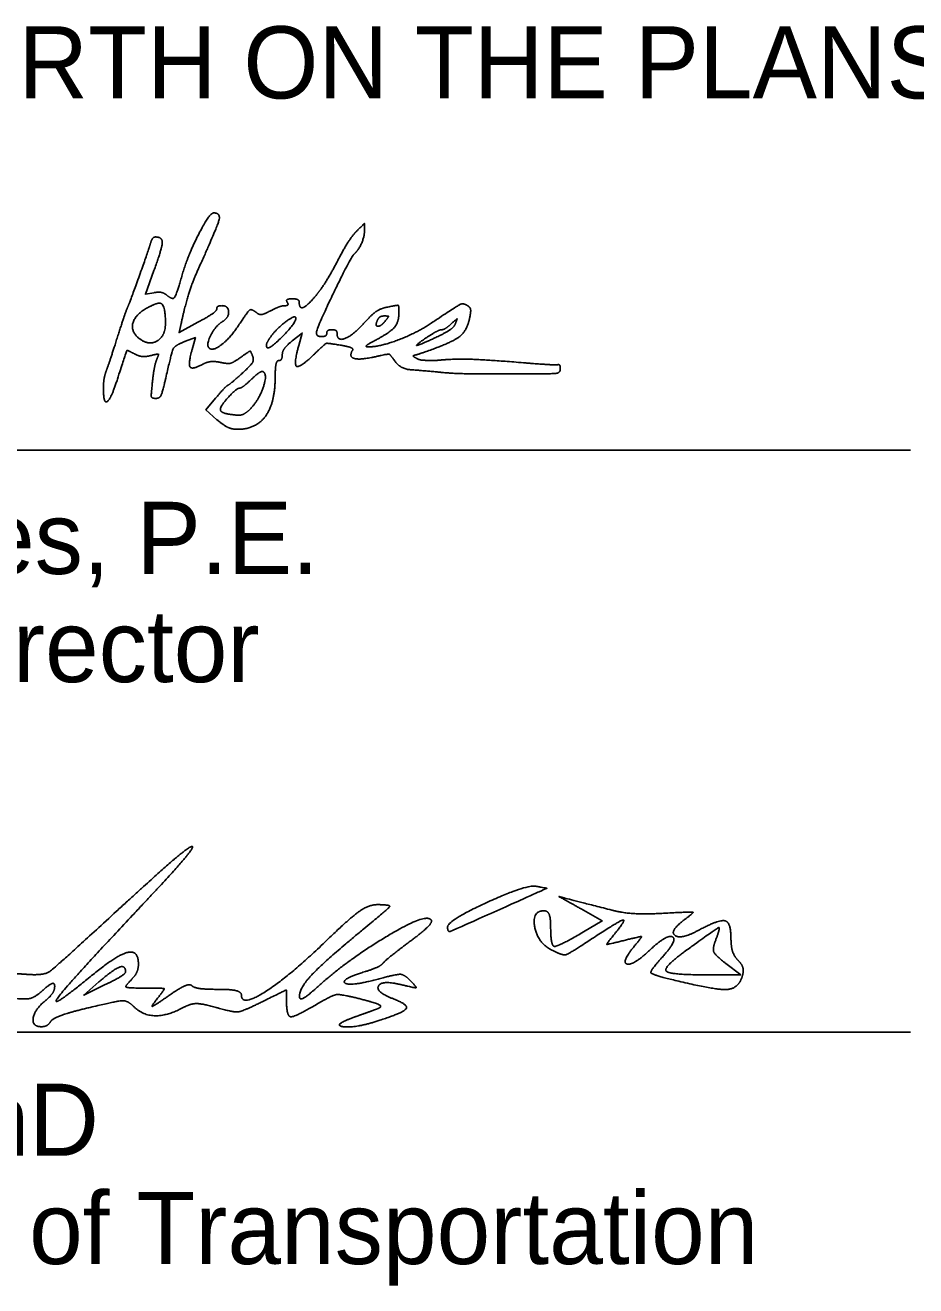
# Model space of a CAD drawing. Extents: x 2.1 to 73.9, y 4 to 26.
# Drawn here: x 66.168 to 67.897, y 9.823 to 12.269 of the extents above; entities that cross this region are included whole.
import ezdxf

# ---------------------------------------------------------------- set-up
doc = ezdxf.new("R2010")
doc.units = 0
doc.layers.add('SH_Data', color=7, linetype='Continuous')
doc.layers.add('SH_Text', color=7, linetype='Continuous')

msp = doc.modelspace()

# ---------------------------------------------------------------- linework, layer by layer
at = {"layer": 'SH_Data'}
for p, q in [((64.3864, 11.4442), (67.8864, 11.4442)), ((64.3864, 10.3148), (67.8864, 10.3148))]:
    msp.add_line(p, q, dxfattribs=at)
at = {"layer": 'SH_Text'}
for p, q in [((66.988, 10.519), (66.988, 10.519)), ((66.363, 10.432), (66.363, 10.432)), ((67.4405, 10.4127), (67.4405, 10.4127))]:
    msp.add_line(p, q, dxfattribs=at)
for points in [[(66.4176, 11.75), (66.4017, 11.747), (66.4182, 11.7929)], [(66.5035, 11.6927), (66.4669, 11.6728), (66.4709, 11.6905)], [(66.6867, 11.6566), (66.7058, 11.6717), (66.6991, 11.6475)], [(66.4796, 11.6559), (66.4986, 11.6631), (66.4922, 11.6398)], [(66.5379, 11.5453), (66.5189, 11.5224), (66.5404, 11.5036)], [(67.2518, 10.5094), (67.2882, 10.5309), (67.2475, 10.5539)], [(67.5005, 10.4259), (67.5568, 10.426), (67.528, 10.4481)], [(66.3113, 10.4123), (66.2818, 10.3867), (66.3224, 10.4064)]]:
    msp.add_lwpolyline(points, dxfattribs=at)
for points in [[(66.5341, 11.9049), (66.5259, 11.9049), (66.4836, 11.8217), (66.473, 11.7849)], [(66.5054, 11.7986), (66.5403, 11.8759), (66.5482, 11.9049), (66.5341, 11.9049)], [(66.8119, 11.87), (66.8038, 11.8618), (66.787, 11.8359), (66.7748, 11.8123)], [(66.8066, 11.8249), (66.8156, 11.8334), (66.8268, 11.8593), (66.8268, 11.8714)], [(66.8268, 11.8714), (66.8268, 11.8845), (66.8264, 11.8844), (66.8119, 11.87)], [(66.4116, 11.8465), (66.4066, 11.8298), (66.3736, 11.7373), (66.3669, 11.7215)], [(66.4211, 11.8582), (66.4178, 11.8582), (66.4135, 11.8529), (66.4116, 11.8465)], [(66.4182, 11.7929), (66.4338, 11.8363), (66.4348, 11.8582), (66.4211, 11.8582)], [(66.7335, 11.6728), (66.7335, 11.6806), (66.7997, 11.8182), (66.8066, 11.8249)], [(66.4709, 11.6905), (66.4798, 11.7302), (66.4928, 11.7707), (66.5054, 11.7986)], [(66.7748, 11.8123), (66.7625, 11.7888), (66.7444, 11.7595), (66.7346, 11.7472)], [(66.473, 11.7849), (66.4617, 11.7452), (66.4544, 11.7358), (66.4426, 11.7456)], [(66.4426, 11.7456), (66.4376, 11.7497), (66.4264, 11.7517), (66.4176, 11.75)], [(66.7346, 11.7472), (66.7174, 11.7256), (66.7001, 11.7178), (66.7001, 11.7315)], [(66.3669, 11.7215), (66.3638, 11.7142), (66.3547, 11.6872), (66.3466, 11.6615)], [(66.3907, 11.6603), (66.3725, 11.6736), (66.3822, 11.7088), (66.4076, 11.7219)], [(66.4076, 11.7219), (66.4184, 11.7275), (66.4295, 11.7306), (66.4323, 11.7289)], [(66.4323, 11.7289), (66.4392, 11.7246), (66.4414, 11.6768), (66.4351, 11.6674)], [(66.5501, 11.7249), (66.5446, 11.7249), (66.5401, 11.7221), (66.5401, 11.7187)], [(66.5506, 11.6935), (66.5632, 11.7006), (66.5629, 11.7249), (66.5501, 11.7249)], [(66.6722, 11.7248), (66.6674, 11.7248), (66.6548, 11.7203), (66.6442, 11.7147)], [(66.6768, 11.7315), (66.6791, 11.7279), (66.677, 11.7248), (66.6722, 11.7248)], [(66.6864, 11.7382), (66.6789, 11.7382), (66.6745, 11.7352), (66.6768, 11.7315)], [(66.7001, 11.7315), (66.7001, 11.7352), (66.694, 11.7382), (66.6864, 11.7382)], [(66.8718, 11.7223), (66.8585, 11.7197), (66.8409, 11.7078), (66.8262, 11.6914)], [(66.8935, 11.7102), (66.8935, 11.725), (66.8915, 11.7261), (66.8718, 11.7223)], [(67.0266, 11.725), (67.0182, 11.7302), (67.0076, 11.725), (66.9539, 11.6894)], [(67.0303, 11.6987), (67.0334, 11.7128), (67.0321, 11.7216), (67.0266, 11.725)], [(66.5401, 11.7187), (66.5401, 11.7153), (66.5237, 11.7036), (66.5035, 11.6927)], [(66.6174, 11.7111), (66.6076, 11.7191), (66.6006, 11.714), (66.5808, 11.6844)], [(66.6442, 11.7147), (66.6317, 11.7082), (66.6223, 11.7069), (66.6174, 11.7111)], [(66.6935, 11.7003), (66.6935, 11.691), (66.6408, 11.6383), (66.6373, 11.644)], [(66.6439, 11.6634), (66.6555, 11.68), (66.6935, 11.7082), (66.6935, 11.7003)], [(66.8435, 11.6553), (66.8745, 11.6715), (66.8935, 11.6923), (66.8935, 11.7102)], [(66.8511, 11.6949), (66.8532, 11.7004), (66.8594, 11.7049), (66.865, 11.7049)], [(66.865, 11.7049), (66.8732, 11.7049), (66.8736, 11.703), (66.8668, 11.6949)], [(66.9463, 11.6358), (66.9955, 11.6531), (67.0251, 11.6752), (67.0303, 11.6987)], [(66.9949, 11.6895), (67.006, 11.6995), (67.0069, 11.6996), (67.0032, 11.69)], [(66.524, 11.6441), (66.5196, 11.6511), (66.539, 11.687), (66.5506, 11.6935)], [(66.5808, 11.6844), (66.5644, 11.6599), (66.5295, 11.6351), (66.524, 11.6441)], [(66.7435, 11.6649), (66.738, 11.6649), (66.7335, 11.6684), (66.7335, 11.6728)], [(66.7535, 11.6715), (66.7535, 11.6679), (66.749, 11.6649), (66.7435, 11.6649)], [(66.7635, 11.6782), (66.758, 11.6782), (66.7535, 11.6752), (66.7535, 11.6715)], [(66.7735, 11.6715), (66.7735, 11.6752), (66.769, 11.6782), (66.7635, 11.6782)], [(66.8262, 11.6914), (66.8039, 11.6668), (66.7735, 11.6553), (66.7735, 11.6715)], [(66.9539, 11.6894), (66.9262, 11.671), (66.8558, 11.6448), (66.8343, 11.6449)], [(66.8529, 11.6849), (66.8498, 11.6849), (66.849, 11.6894), (66.8511, 11.6949)], [(66.8668, 11.6949), (66.8622, 11.6894), (66.856, 11.6849), (66.8529, 11.6849)], [(66.9501, 11.6649), (66.9611, 11.6721), (66.9729, 11.6781), (66.9763, 11.6781)], [(67.0032, 11.69), (67.001, 11.684), (66.9859, 11.6729), (66.9697, 11.6653)], [(66.9763, 11.6781), (66.9797, 11.6782), (66.988, 11.6833), (66.9949, 11.6895)], [(66.3466, 11.6615), (66.3385, 11.6359), (66.3292, 11.608), (66.326, 11.5995)], [(66.4351, 11.6674), (66.4266, 11.6547), (66.4034, 11.651), (66.3907, 11.6603)], [(66.44, 11.5799), (66.4523, 11.6349), (66.4593, 11.6483), (66.4796, 11.6559)], [(66.6373, 11.644), (66.6355, 11.6469), (66.6385, 11.6557), (66.6439, 11.6634)], [(66.6672, 11.6299), (66.6674, 11.6363), (66.6761, 11.6483), (66.6867, 11.6566)], [(66.6991, 11.6475), (66.6889, 11.6104), (66.7013, 11.6036), (66.7295, 11.6309)], [(66.7295, 11.6309), (66.7501, 11.6509), (66.7547, 11.6525), (66.7795, 11.6483)], [(66.7795, 11.6483), (66.7946, 11.6458), (66.8054, 11.6413), (66.8036, 11.6384)], [(66.8343, 11.6449), (66.8282, 11.6449), (66.8322, 11.6495), (66.8435, 11.6553)], [(66.9697, 11.6653), (66.9326, 11.6479), (66.9242, 11.6477), (66.9501, 11.6649)], [(66.3472, 11.5821), (66.3649, 11.6367), (66.3664, 11.6389), (66.3814, 11.6308)], [(66.3814, 11.6308), (66.3887, 11.6269), (66.4023, 11.6256), (66.4116, 11.628)], [(66.4116, 11.628), (66.426, 11.6316), (66.4278, 11.6304), (66.4235, 11.6202)], [(66.4922, 11.6398), (66.4842, 11.6111), (66.4923, 11.6002), (66.5131, 11.6113)], [(66.5471, 11.6148), (66.5612, 11.6117), (66.572, 11.6143), (66.586, 11.6243)], [(66.586, 11.6243), (66.6035, 11.6367), (66.6058, 11.637), (66.6096, 11.6271)], [(66.6096, 11.6271), (66.6125, 11.6197), (66.6061, 11.609), (66.59, 11.5943)], [(66.6601, 11.6182), (66.6638, 11.6182), (66.667, 11.6234), (66.6672, 11.6299)], [(66.8036, 11.6384), (66.7958, 11.6257), (66.8177, 11.6191), (66.8462, 11.6255)], [(66.8462, 11.6255), (66.872, 11.6313), (66.8763, 11.6305), (66.8847, 11.6184)], [(66.9275, 11.6228), (66.9177, 11.6275), (66.9301, 11.6301), (66.9463, 11.6358)], [(66.9633, 11.6182), (66.9427, 11.6187), (66.9329, 11.6197), (66.9275, 11.6228)], [(66.326, 11.5995), (66.3228, 11.5911), (66.3201, 11.5751), (66.3201, 11.564)], [(66.4235, 11.6202), (66.4208, 11.6136), (66.417, 11.5939), (66.4152, 11.5765)], [(66.5131, 11.6113), (66.5211, 11.6156), (66.5363, 11.6172), (66.5471, 11.6148)], [(66.608, 11.5827), (66.6183, 11.5925), (66.6287, 11.5985), (66.6311, 11.5961)], [(66.6534, 11.5865), (66.6535, 11.6039), (66.6565, 11.6182), (66.6601, 11.6182)], [(66.8847, 11.6184), (66.8962, 11.6021), (66.9335, 11.5993), (66.9639, 11.5967)], [(67.1401, 11.6137), (67.057, 11.6205), (66.9952, 11.6217), (66.9633, 11.6182)], [(67.0885, 11.5923), (67.1868, 11.5924), (67.2068, 11.594), (67.2068, 11.602)], [(67.2018, 11.6103), (67.1991, 11.6097), (67.1713, 11.6112), (67.1401, 11.6137)], [(67.2068, 11.602), (67.2068, 11.6072), (67.2046, 11.611), (67.2018, 11.6103)], [(66.3201, 11.564), (66.3201, 11.5338), (66.3348, 11.5436), (66.3472, 11.5821)], [(66.4152, 11.5765), (66.4124, 11.5511), (66.4138, 11.5449), (66.422, 11.5449)], [(66.422, 11.5449), (66.4288, 11.5449), (66.4347, 11.5563), (66.44, 11.5799)], [(66.59, 11.5943), (66.5768, 11.5822), (66.564, 11.5714), (66.5614, 11.5703)], [(66.58, 11.4849), (66.6162, 11.4849), (66.6534, 11.5364), (66.6534, 11.5865)], [(66.5845, 11.5649), (66.5872, 11.5649), (66.5978, 11.5729), (66.608, 11.5827)], [(66.6311, 11.5961), (66.6382, 11.5891), (66.6219, 11.5426), (66.6067, 11.5263)], [(66.9639, 11.5967), (66.9845, 11.5941), (67.0347, 11.5923), (67.0885, 11.5923)], [(66.5614, 11.5703), (66.5589, 11.5691), (66.5483, 11.5579), (66.5379, 11.5453)], [(66.547, 11.5237), (66.5473, 11.5304), (66.5787, 11.5649), (66.5845, 11.5649)], [(66.6067, 11.5263), (66.5991, 11.5182), (66.5878, 11.5119), (66.5815, 11.5123)], [(66.5404, 11.5036), (66.5527, 11.4929), (66.5697, 11.4849), (66.58, 11.4849)], [(66.5815, 11.5123), (66.5629, 11.5136), (66.5468, 11.5189), (66.547, 11.5237)], [(66.3454, 10.5495), (66.4204, 10.6186), (66.4864, 10.6752), (66.4922, 10.6753)], [(66.4922, 10.6753), (66.4979, 10.6753), (66.4459, 10.6152), (66.3765, 10.5416)], [(66.988, 10.519), (66.988, 10.5314), (67.1408, 10.6017), (67.1598, 10.598)], [(67.1598, 10.598), (67.1804, 10.594), (67.1812, 10.5944), (67.0595, 10.5397)], [(67.2475, 10.5539), (67.2046, 10.578), (67.2037, 10.578), (67.3068, 10.5516)], [(66.1704, 10.4271), (66.2039, 10.4243), (66.2274, 10.4407), (66.3454, 10.5495)], [(66.7536, 10.4932), (66.7988, 10.537), (66.836, 10.5627), (66.8536, 10.5624)], [(66.8536, 10.5624), (66.8779, 10.5619), (66.8741, 10.5555), (66.8255, 10.5155)], [(67.189, 10.4749), (67.1625, 10.489), (67.1516, 10.5504), (67.1755, 10.5504)], [(67.1755, 10.5504), (67.1824, 10.5504), (67.188, 10.5364), (67.188, 10.5192)], [(67.3068, 10.5516), (67.3274, 10.5463), (67.3724, 10.5436), (67.4068, 10.5455)], [(67.4068, 10.5455), (67.4616, 10.5486), (67.4665, 10.547), (67.4466, 10.5322)], [(66.3765, 10.5416), (66.247, 10.4041), (66.2149, 10.3568), (66.2971, 10.4245)], [(66.7349, 10.402), (66.7885, 10.4508), (66.9354, 10.5409), (66.9523, 10.5352)], [(66.9523, 10.5352), (66.9607, 10.5324), (66.9455, 10.5137), (66.9184, 10.4935)], [(67.0595, 10.5397), (66.997, 10.5116), (66.988, 10.509), (66.988, 10.519)], [(67.3114, 10.5046), (67.3358, 10.5342), (67.32, 10.5304), (67.2638, 10.4932)], [(67.4466, 10.5322), (67.4178, 10.5107), (67.4408, 10.4943), (67.4744, 10.5123)], [(67.4744, 10.5123), (67.5147, 10.5339), (67.538, 10.5281), (67.538, 10.4967)], [(66.8255, 10.5155), (66.7515, 10.4545), (66.7005, 10.401), (66.7005, 10.3843)], [(67.188, 10.5192), (67.188, 10.4824), (67.2023, 10.4802), (67.2518, 10.5094)], [(67.3308, 10.4929), (67.2977, 10.4846), (67.2959, 10.4858), (67.3114, 10.5046)], [(67.3509, 10.4821), (67.3655, 10.4997), (67.3632, 10.501), (67.3308, 10.4929)], [(67.4048, 10.4607), (67.4353, 10.4944), (67.4136, 10.5053), (67.3796, 10.4734)], [(67.5083, 10.4936), (67.5182, 10.5194), (67.51, 10.5163), (67.4474, 10.4707)], [(67.538, 10.4967), (67.538, 10.4809), (67.5444, 10.4615), (67.5522, 10.4538)], [(66.588, 10.3864), (66.588, 10.3636), (66.6833, 10.425), (66.7536, 10.4932)], [(66.9184, 10.4935), (66.8914, 10.4733), (66.8664, 10.4533), (66.863, 10.449)], [(67.2638, 10.4932), (67.2237, 10.4667), (67.2104, 10.4634), (67.189, 10.4749)], [(67.3796, 10.4734), (67.3477, 10.4434), (67.3246, 10.4505), (67.3509, 10.4821)], [(67.528, 10.4481), (67.5076, 10.4638), (67.5019, 10.477), (67.5083, 10.4936)], [(66.2971, 10.4245), (66.3455, 10.4644), (66.388, 10.4748), (66.388, 10.4467)], [(66.863, 10.449), (66.8596, 10.4448), (66.8441, 10.4373), (66.8286, 10.4325)], [(67.4405, 10.4127), (67.3858, 10.4257), (67.38, 10.4334), (67.4048, 10.4607)], [(67.4474, 10.4707), (67.4047, 10.4396), (67.4211, 10.4258), (67.5005, 10.4259)], [(67.5522, 10.4538), (67.56, 10.446), (67.5629, 10.4308), (67.5588, 10.42)], [(66.1074, 10.4166), (66.1208, 10.4242), (66.1491, 10.4289), (66.1704, 10.4271)], [(66.363, 10.432), (66.363, 10.4455), (66.3389, 10.4363), (66.3113, 10.4123)], [(66.3224, 10.4064), (66.3447, 10.4172), (66.363, 10.4287), (66.363, 10.432)], [(66.388, 10.4467), (66.388, 10.4377), (66.3813, 10.4237), (66.373, 10.4154)], [(66.8286, 10.4325), (66.7791, 10.417), (66.7986, 10.4034), (66.8504, 10.4172)], [(66.8504, 10.4172), (66.8888, 10.4275), (66.904, 10.4268), (66.9161, 10.4146)], [(66.2255, 10.4039), (66.2255, 10.411), (66.2153, 10.4076), (66.2029, 10.3964)], [(66.2068, 10.3754), (66.2171, 10.384), (66.2255, 10.3968), (66.2255, 10.4039)], [(66.373, 10.4154), (66.3613, 10.4037), (66.3672, 10.4004), (66.3995, 10.4004)], [(66.3995, 10.4004), (66.4371, 10.4004), (66.4394, 10.3984), (66.4239, 10.379)], [(66.4457, 10.3849), (66.4671, 10.3999), (66.4878, 10.409), (66.4917, 10.405)], [(66.4917, 10.405), (66.4956, 10.4011), (66.5189, 10.3979), (66.5434, 10.3979)], [(66.7005, 10.3843), (66.7005, 10.3768), (66.716, 10.3848), (66.7349, 10.402)], [(66.8974, 10.4071), (66.8606, 10.4162), (66.8474, 10.3931), (66.8818, 10.3799)], [(66.9161, 10.4146), (66.9287, 10.4017), (66.9252, 10.4003), (66.8974, 10.4071)], [(67.5588, 10.42), (67.5507, 10.3989), (67.5095, 10.3964), (67.4405, 10.4127)], [(66.2029, 10.3964), (66.1873, 10.3822), (66.166, 10.3778), (66.1334, 10.3819)], [(66.1998, 10.3254), (66.1814, 10.3254), (66.186, 10.3582), (66.2068, 10.3754)], [(66.3784, 10.365), (66.3673, 10.3761), (66.3472, 10.3756), (66.2941, 10.3629)], [(66.4239, 10.379), (66.4119, 10.364), (66.4184, 10.3658), (66.4457, 10.3849)], [(66.6283, 10.3739), (66.5909, 10.3554), (66.5724, 10.3531), (66.5392, 10.3626)], [(66.5434, 10.3979), (66.5679, 10.3979), (66.588, 10.3927), (66.588, 10.3864)], [(66.6755, 10.3738), (66.6755, 10.3967), (66.6744, 10.3967), (66.6283, 10.3739)], [(66.8206, 10.3788), (66.7818, 10.3887), (66.765, 10.3871), (66.7374, 10.3708)], [(66.8505, 10.3596), (66.8619, 10.3638), (66.8502, 10.3713), (66.8206, 10.3788)], [(66.8818, 10.3799), (66.9123, 10.3682), (66.9034, 10.3533), (66.8566, 10.3379)], [(66.2941, 10.3629), (66.2557, 10.3537), (66.2215, 10.3415), (66.2179, 10.3358)], [(66.4747, 10.3625), (66.444, 10.346), (66.3961, 10.3473), (66.3784, 10.365)], [(66.5392, 10.3626), (66.5123, 10.3703), (66.4892, 10.3703), (66.4747, 10.3625)], [(66.7374, 10.3708), (66.6924, 10.3442), (66.6755, 10.345), (66.6755, 10.3738)], [(66.8068, 10.3439), (66.8205, 10.3488), (66.8402, 10.3559), (66.8505, 10.3596)], [(66.2179, 10.3358), (66.2144, 10.3301), (66.2062, 10.3254), (66.1998, 10.3254)], [(66.8566, 10.3379), (66.81, 10.3225), (66.7627, 10.3282), (66.8068, 10.3439)]]:
    msp.add_open_spline(points, degree=2, dxfattribs=at)

# ---------------------------------------------------------------- texts
for s, p in [('WILL BE AS SET FORTH ON THE PLANS AND ESTIMATES.', (64.3864, 12.1271)), ('Christopher A. Hughes, P.E.', (64.3864, 11.2042)), ('District       Deputy Director', (64.3864, 10.9942)), ('Jack Marchbanks, PhD', (64.3864, 10.0748)), ('Director, Department of Transportation', (64.3864, 9.8648))]:
    msp.add_text(s, height=0.14, dxfattribs=at).set_placement(p)

doc.saveas('drawing.dxf')
